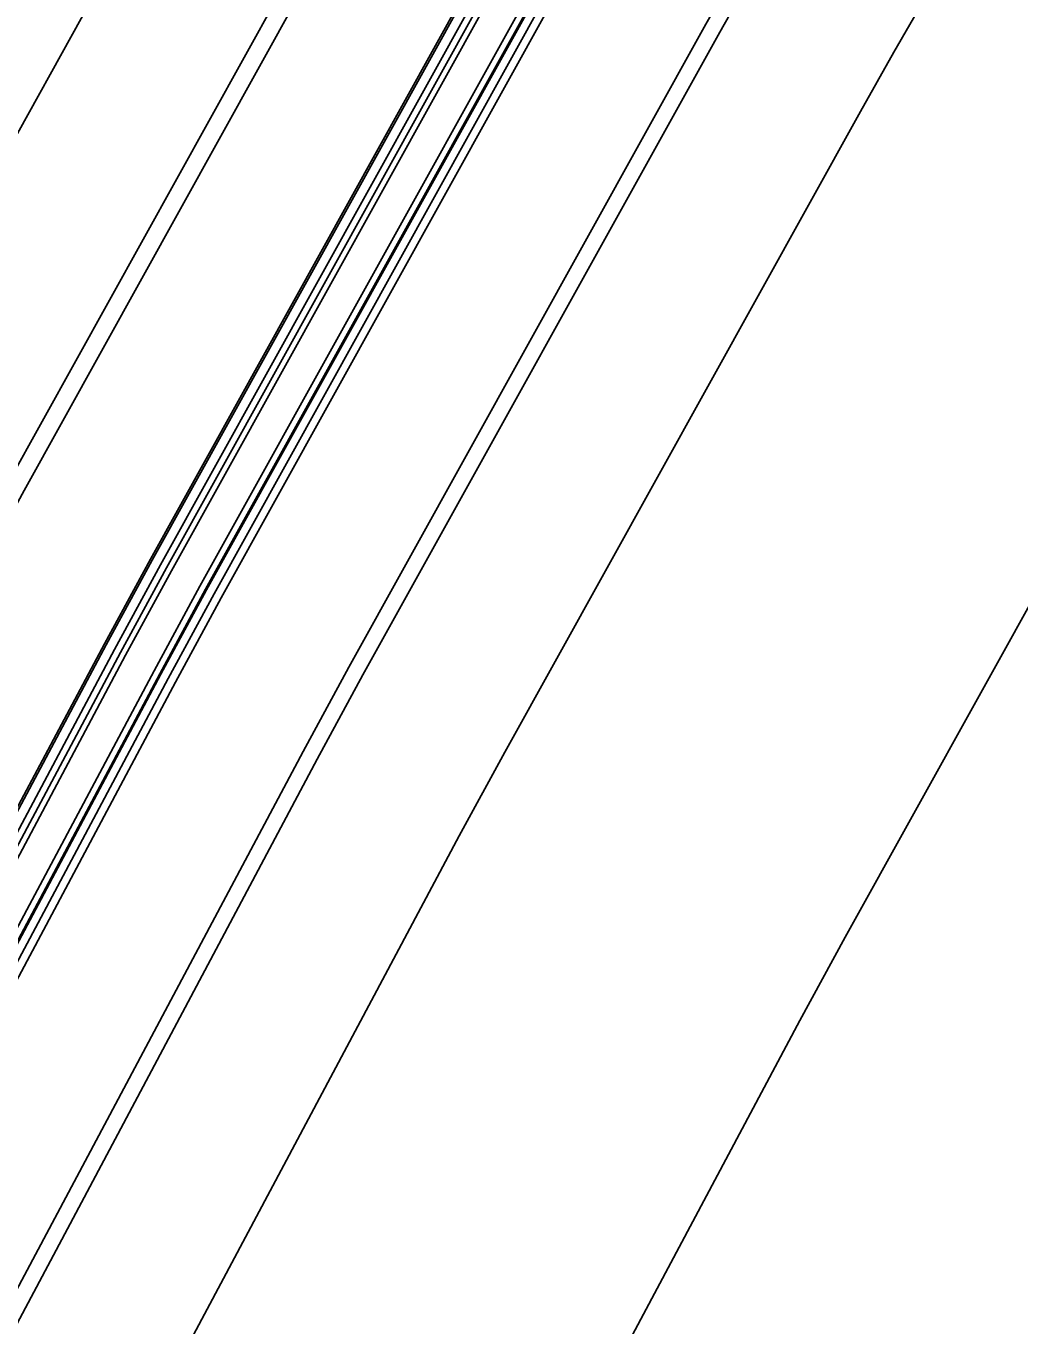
# Model space of a CAD drawing. Extents: x 1797478 to 1808916, y 246529 to 250952.
# Drawn here: x 1798161.58 to 1798192.36, y 250408.5 to 250448.78 of the extents above; entities that cross this region are included whole.
import ezdxf

# ---------------------------------------------------------------- set-up
doc = ezdxf.new("R2010")
doc.units = 0
for name, color, linetype in [('1', 7, 'Continuous'), ('DRAINAGE', 7, 'Continuous'), ('EDPV-LINE', 7, 'Continuous'), ('SHDR-UPAV', 7, 'Continuous')]:
    doc.layers.add(name, color=color, linetype=linetype)

msp = doc.modelspace()

# ---------------------------------------------------------------- linework, layer by layer
for points in [[(1798053.167, 250077.587), (1798059.342, 250101.406), (1798065.919, 250125.118), (1798072.896, 250148.715), (1798080.27, 250172.191), (1798088.039, 250195.54), (1798096.202, 250218.753), (1798104.756, 250241.826), (1798113.698, 250264.75), (1798123.026, 250287.521), (1798132.738, 250310.13), (1798142.83, 250332.572), (1798153.299, 250354.841), (1798164.144, 250376.93), (1798175.36, 250398.832), (1798185.544, 250417.964), (1798186.944, 250420.541), (1798197.866, 250440.236), (1798198.893, 250442.052), (1798211.204, 250463.358), (1798221.269, 250480.183), (1798223.873, 250484.453), (1798236.896, 250505.331)], [(1798053.167, 250077.587), (1798059.342, 250101.406), (1798065.919, 250125.118), (1798072.896, 250148.715), (1798080.27, 250172.191), (1798088.039, 250195.54), (1798096.202, 250218.753), (1798104.756, 250241.826), (1798113.698, 250264.75), (1798123.026, 250287.521), (1798132.738, 250310.13), (1798142.83, 250332.572), (1798153.299, 250354.841), (1798164.144, 250376.93), (1798175.36, 250398.832), (1798185.544, 250417.964), (1798186.944, 250420.541), (1798197.866, 250440.236), (1798198.893, 250442.052), (1798211.204, 250463.358), (1798221.269, 250480.183), (1798223.873, 250484.453), (1798236.896, 250505.331)], [(1798053.167, 250077.587), (1798059.342, 250101.406), (1798065.919, 250125.118), (1798072.896, 250148.715), (1798080.27, 250172.191), (1798088.039, 250195.54), (1798096.202, 250218.753), (1798104.756, 250241.826), (1798113.698, 250264.75), (1798123.026, 250287.521), (1798132.738, 250310.13), (1798142.83, 250332.572), (1798153.299, 250354.841), (1798164.144, 250376.93), (1798175.36, 250398.832), (1798185.544, 250417.964), (1798186.944, 250420.541), (1798197.866, 250440.236), (1798198.893, 250442.052), (1798211.204, 250463.358), (1798221.269, 250480.183), (1798223.873, 250484.453), (1798236.896, 250505.331)], [(1798053.167, 250077.587), (1798059.342, 250101.406), (1798065.919, 250125.118), (1798072.896, 250148.715), (1798080.27, 250172.191), (1798088.039, 250195.54), (1798096.202, 250218.753), (1798104.756, 250241.826), (1798113.698, 250264.75), (1798123.026, 250287.521), (1798132.738, 250310.13), (1798142.83, 250332.572), (1798153.299, 250354.841), (1798164.144, 250376.93), (1798175.36, 250398.832), (1798185.544, 250417.964), (1798186.944, 250420.541), (1798197.866, 250440.236), (1798198.893, 250442.052), (1798211.204, 250463.358), (1798221.269, 250480.183), (1798223.873, 250484.453), (1798236.896, 250505.331)], [(1798019.699, 250085.963), (1798026.021, 250110.346), (1798032.753, 250134.62), (1798039.895, 250158.776), (1798047.444, 250182.808), (1798055.397, 250206.709), (1798063.753, 250230.472), (1798072.51, 250254.091), (1798081.664, 250277.559), (1798091.213, 250300.868), (1798101.154, 250324.013), (1798111.485, 250346.987), (1798122.203, 250369.783), (1798133.304, 250392.395), (1798144.786, 250414.816), (1798155.211, 250434.401), (1798156.644, 250437.039), (1798167.825, 250457.201), (1798168.876, 250459.06), (1798181.479, 250480.87), (1798191.782, 250498.094)], [(1798019.699, 250085.963), (1798026.021, 250110.346), (1798032.753, 250134.62), (1798039.895, 250158.776), (1798047.444, 250182.808), (1798055.397, 250206.709), (1798063.753, 250230.472), (1798072.51, 250254.091), (1798081.664, 250277.559), (1798091.213, 250300.868), (1798101.154, 250324.013), (1798111.485, 250346.987), (1798122.203, 250369.783), (1798133.304, 250392.395), (1798144.786, 250414.816), (1798155.211, 250434.401), (1798156.644, 250437.039), (1798167.825, 250457.201), (1798168.876, 250459.06), (1798181.479, 250480.87), (1798191.782, 250498.094)], [(1798019.699, 250085.963), (1798026.021, 250110.346), (1798032.753, 250134.62), (1798039.895, 250158.776), (1798047.444, 250182.808), (1798055.397, 250206.709), (1798063.753, 250230.472), (1798072.51, 250254.091), (1798081.664, 250277.559), (1798091.213, 250300.868), (1798101.154, 250324.013), (1798111.485, 250346.987), (1798122.203, 250369.783), (1798133.304, 250392.395), (1798144.786, 250414.816), (1798155.211, 250434.401), (1798156.644, 250437.039), (1798167.825, 250457.201), (1798168.876, 250459.06), (1798181.479, 250480.87), (1798191.782, 250498.094)], [(1798019.699, 250085.963), (1798026.021, 250110.346), (1798032.753, 250134.62), (1798039.895, 250158.776), (1798047.444, 250182.808), (1798055.397, 250206.709), (1798063.753, 250230.472), (1798072.51, 250254.091), (1798081.664, 250277.559), (1798091.213, 250300.868), (1798101.154, 250324.013), (1798111.485, 250346.987), (1798122.203, 250369.783), (1798133.304, 250392.395), (1798144.786, 250414.816), (1798155.211, 250434.401), (1798156.644, 250437.039), (1798167.825, 250457.201), (1798168.876, 250459.06), (1798181.479, 250480.87), (1798191.782, 250498.094)], [(1798024.549, 250084.749), (1798030.85, 250109.051), (1798037.56, 250133.243), (1798044.678, 250157.318), (1798052.201, 250181.269), (1798060.128, 250205.09), (1798068.456, 250228.774), (1798077.183, 250252.314), (1798086.307, 250275.702), (1798095.824, 250298.934), (1798105.732, 250322.001), (1798116.028, 250344.898), (1798126.71, 250367.618), (1798137.774, 250390.153), (1798149.217, 250412.499), (1798159.607, 250432.019), (1798161.035, 250434.648), (1798172.178, 250454.742), (1798173.227, 250456.595), (1798185.787, 250478.332), (1798196.056, 250495.498)], [(1798025.079, 250084.616), (1798031.377, 250108.909), (1798038.085, 250133.092), (1798045.2, 250157.159), (1798052.72, 250181.101), (1798060.644, 250204.914), (1798068.969, 250228.589), (1798077.693, 250252.12), (1798086.813, 250275.5), (1798096.327, 250298.723), (1798106.231, 250321.782), (1798116.524, 250344.67), (1798127.202, 250367.381), (1798138.261, 250389.909), (1798149.7, 250412.246), (1798160.087, 250431.759), (1798161.515, 250434.388), (1798172.653, 250454.474), (1798173.701, 250456.326), (1798186.257, 250478.055), (1798196.522, 250495.215)], [(1798036.675, 250081.714), (1798042.923, 250105.812), (1798049.577, 250129.8), (1798056.635, 250153.673), (1798064.095, 250177.423), (1798071.955, 250201.043), (1798080.213, 250224.528), (1798088.867, 250247.87), (1798097.913, 250271.062), (1798107.35, 250294.098), (1798117.175, 250316.971), (1798127.385, 250339.675), (1798137.977, 250362.204), (1798148.947, 250384.55), (1798160.294, 250406.708), (1798170.597, 250426.063), (1798172.013, 250428.671), (1798183.063, 250448.595), (1798184.102, 250450.433), (1798196.557, 250471.987), (1798206.739, 250489.009), (1798209.374, 250493.329)], [(1798029.46, 250083.52), (1798035.739, 250107.739), (1798042.426, 250131.849), (1798049.52, 250155.842), (1798057.018, 250179.712), (1798064.917, 250203.451), (1798073.217, 250227.054), (1798081.914, 250250.514), (1798091.007, 250273.823), (1798100.491, 250296.975), (1798110.366, 250319.964), (1798120.627, 250342.783), (1798131.272, 250365.425), (1798142.299, 250387.884), (1798153.703, 250410.154), (1798164.058, 250429.607), (1798165.481, 250432.228), (1798176.586, 250452.253), (1798177.631, 250454.1), (1798190.148, 250475.763), (1798200.382, 250492.87)], [(1798029.751, 250083.447), (1798036.029, 250107.661), (1798042.715, 250131.766), (1798049.807, 250155.754), (1798057.303, 250179.619), (1798065.201, 250203.354), (1798073.499, 250226.953), (1798082.195, 250250.407), (1798091.285, 250273.712), (1798100.768, 250296.859), (1798110.64, 250319.844), (1798120.9, 250342.658), (1798131.543, 250365.295), (1798142.567, 250387.75), (1798153.968, 250410.015), (1798164.321, 250429.464), (1798165.745, 250432.084), (1798176.847, 250452.105), (1798177.892, 250453.952), (1798190.407, 250475.611), (1798200.639, 250492.715)], [(1798029.95, 250083.397), (1798036.227, 250107.608), (1798042.912, 250131.71), (1798050.003, 250155.694), (1798057.498, 250179.556), (1798065.395, 250203.288), (1798073.692, 250226.883), (1798082.386, 250250.334), (1798091.475, 250273.636), (1798100.957, 250296.78), (1798110.828, 250319.761), (1798121.086, 250342.572), (1798131.727, 250365.207), (1798142.75, 250387.658), (1798154.15, 250409.92), (1798164.501, 250429.367), (1798165.924, 250431.986), (1798177.026, 250452.005), (1798178.07, 250453.851), (1798190.583, 250475.507), (1798200.814, 250492.608)], [(1798030.127, 250083.353), (1798036.404, 250107.561), (1798043.088, 250131.659), (1798050.178, 250155.641), (1798057.672, 250179.5), (1798065.568, 250203.229), (1798073.864, 250226.821), (1798082.558, 250250.269), (1798091.646, 250273.568), (1798101.126, 250296.709), (1798110.996, 250319.687), (1798121.252, 250342.496), (1798131.892, 250365.127), (1798142.914, 250387.576), (1798154.312, 250409.835), (1798164.662, 250429.279), (1798166.085, 250431.899), (1798177.185, 250451.915), (1798178.229, 250453.76), (1798190.741, 250475.414), (1798200.97, 250492.513)], [(1798031.098, 250083.11), (1798037.369, 250107.302), (1798044.049, 250131.384), (1798051.134, 250155.349), (1798058.624, 250179.192), (1798066.515, 250202.905), (1798074.805, 250226.481), (1798083.492, 250249.914), (1798092.574, 250273.196), (1798102.048, 250296.322), (1798111.911, 250319.285), (1798122.161, 250342.078), (1798132.794, 250364.694), (1798143.807, 250387.128), (1798155.198, 250409.372), (1798165.542, 250428.803), (1798166.964, 250431.421), (1798178.056, 250451.423), (1798179.099, 250453.267), (1798191.603, 250474.906), (1798201.825, 250491.994)], [(1798031.292, 250083.062), (1798037.563, 250107.25), (1798044.241, 250131.329), (1798051.326, 250155.291), (1798058.814, 250179.131), (1798066.704, 250202.84), (1798074.993, 250226.413), (1798083.679, 250249.843), (1798092.76, 250273.122), (1798102.232, 250296.245), (1798112.094, 250319.205), (1798122.342, 250341.994), (1798132.974, 250364.607), (1798143.986, 250387.038), (1798155.376, 250409.279), (1798165.717, 250428.708), (1798167.139, 250431.325), (1798178.23, 250451.324), (1798179.273, 250453.169), (1798191.775, 250474.805), (1798201.996, 250491.89)], [(1798031.326, 250083.053), (1798037.597, 250107.241), (1798044.275, 250131.319), (1798051.36, 250155.281), (1798058.848, 250179.12), (1798066.737, 250202.829), (1798075.026, 250226.401), (1798083.712, 250249.83), (1798092.793, 250273.109), (1798102.265, 250296.231), (1798112.127, 250319.19), (1798122.375, 250341.979), (1798133.006, 250364.592), (1798144.018, 250387.022), (1798155.407, 250409.263), (1798165.749, 250428.691), (1798167.17, 250431.308), (1798178.261, 250451.307), (1798179.304, 250453.151), (1798191.806, 250474.787), (1798202.026, 250491.872)], [(1798031.583, 250082.989), (1798037.852, 250107.172), (1798044.53, 250131.246), (1798051.613, 250155.204), (1798059.099, 250179.038), (1798066.988, 250202.743), (1798075.275, 250226.311), (1798083.96, 250249.736), (1798093.038, 250273.011), (1798102.509, 250296.129), (1798112.369, 250319.084), (1798122.615, 250341.869), (1798133.245, 250364.478), (1798144.254, 250386.903), (1798155.642, 250409.14), (1798165.981, 250428.565), (1798167.403, 250431.181), (1798178.491, 250451.177), (1798179.534, 250453.021), (1798192.033, 250474.652), (1798202.252, 250491.734)], [(1798041.526, 250080.5), (1798047.752, 250104.516), (1798054.383, 250128.423), (1798061.417, 250152.215), (1798068.852, 250175.884), (1798076.686, 250199.425), (1798084.916, 250222.829), (1798093.54, 250246.092), (1798102.556, 250269.205), (1798111.961, 250292.163), (1798121.752, 250314.959), (1798131.927, 250337.586), (1798142.483, 250360.038), (1798153.417, 250382.309), (1798164.725, 250404.391), (1798174.993, 250423.681), (1798176.405, 250426.28), (1798187.417, 250446.137), (1798188.452, 250447.968), (1798200.865, 250469.45), (1798211.013, 250486.413), (1798213.638, 250490.718)], [(1798041.526, 250080.5), (1798047.752, 250104.516), (1798054.383, 250128.423), (1798061.417, 250152.215), (1798068.852, 250175.884), (1798076.686, 250199.425), (1798084.916, 250222.829), (1798093.54, 250246.092), (1798102.556, 250269.205), (1798111.961, 250292.163), (1798121.752, 250314.959), (1798131.927, 250337.586), (1798142.483, 250360.038), (1798153.417, 250382.309), (1798164.725, 250404.391), (1798174.993, 250423.681), (1798176.405, 250426.28), (1798187.417, 250446.137), (1798188.452, 250447.968), (1798200.865, 250469.45), (1798211.013, 250486.413), (1798213.638, 250490.718)], [(1798041.526, 250080.5), (1798047.752, 250104.516), (1798054.383, 250128.423), (1798061.417, 250152.215), (1798068.852, 250175.884), (1798076.686, 250199.425), (1798084.916, 250222.829), (1798093.54, 250246.092), (1798102.556, 250269.205), (1798111.961, 250292.163), (1798121.752, 250314.959), (1798131.927, 250337.586), (1798142.483, 250360.038), (1798153.417, 250382.309), (1798164.725, 250404.391), (1798174.993, 250423.681), (1798176.405, 250426.28), (1798187.417, 250446.137), (1798188.452, 250447.968), (1798200.865, 250469.45), (1798211.013, 250486.413), (1798213.638, 250490.718)], [(1798041.526, 250080.5), (1798047.752, 250104.516), (1798054.383, 250128.423), (1798061.417, 250152.215), (1798068.852, 250175.884), (1798076.686, 250199.425), (1798084.916, 250222.829), (1798093.54, 250246.092), (1798102.556, 250269.205), (1798111.961, 250292.163), (1798121.752, 250314.959), (1798131.927, 250337.586), (1798142.483, 250360.038), (1798153.417, 250382.309), (1798164.725, 250404.391), (1798174.993, 250423.681), (1798176.405, 250426.28), (1798187.417, 250446.137), (1798188.452, 250447.968), (1798200.865, 250469.45), (1798211.013, 250486.413), (1798213.638, 250490.718)], [(1798041.526, 250080.5), (1798047.752, 250104.516), (1798054.383, 250128.423), (1798061.417, 250152.215), (1798068.852, 250175.884), (1798076.686, 250199.425), (1798084.916, 250222.829), (1798093.54, 250246.092), (1798102.556, 250269.205), (1798111.961, 250292.163), (1798121.752, 250314.959), (1798131.927, 250337.586), (1798142.483, 250360.038), (1798153.417, 250382.309), (1798164.725, 250404.391), (1798174.993, 250423.681), (1798176.405, 250426.28), (1798187.417, 250446.137), (1798188.452, 250447.968), (1798200.865, 250469.45), (1798211.013, 250486.413), (1798213.638, 250490.718)], [(1798036.196, 250081.834), (1798042.445, 250105.94), (1798049.101, 250129.936), (1798056.162, 250153.817), (1798063.624, 250177.575), (1798071.487, 250201.203), (1798079.748, 250224.696), (1798088.404, 250248.045), (1798097.454, 250271.245), (1798106.894, 250294.289), (1798116.722, 250317.17), (1798126.936, 250339.882), (1798137.531, 250362.418), (1798148.505, 250384.772), (1798159.856, 250406.937), (1798170.162, 250426.299), (1798171.579, 250428.907), (1798182.632, 250448.839), (1798183.672, 250450.677), (1798196.131, 250472.238), (1798206.317, 250489.266)]]:
    msp.add_lwpolyline(points)
at = {"layer": '1'}
msp.add_lwpolyline([(1798053.167, 250077.587), (1798059.342, 250101.406), (1798065.919, 250125.118), (1798072.896, 250148.715), (1798080.27, 250172.191), (1798088.039, 250195.54), (1798096.202, 250218.753), (1798104.756, 250241.826), (1798113.698, 250264.75), (1798123.026, 250287.521), (1798132.738, 250310.13), (1798142.83, 250332.572), (1798153.299, 250354.841), (1798164.144, 250376.93), (1798175.36, 250398.832), (1798185.544, 250417.964), (1798186.944, 250420.541), (1798197.866, 250440.236), (1798198.893, 250442.052), (1798211.204, 250463.358), (1798221.269, 250480.183), (1798223.873, 250484.453), (1798236.896, 250505.331)], dxfattribs=at)
at = {"layer": 'DRAINAGE'}
for points in [[(1798029.46, 250083.52), (1798035.739, 250107.739), (1798042.426, 250131.849), (1798049.52, 250155.842), (1798057.018, 250179.712), (1798064.917, 250203.451), (1798073.217, 250227.054), (1798081.914, 250250.514), (1798091.007, 250273.823), (1798100.491, 250296.975), (1798110.366, 250319.964), (1798120.627, 250342.783), (1798131.272, 250365.425), (1798142.299, 250387.884), (1798153.703, 250410.154), (1798164.058, 250429.607), (1798165.481, 250432.228), (1798176.586, 250452.253), (1798177.631, 250454.1), (1798190.148, 250475.763), (1798200.382, 250492.87)], [(1798031.583, 250082.989), (1798037.852, 250107.172), (1798044.53, 250131.246), (1798051.613, 250155.204), (1798059.099, 250179.038), (1798066.988, 250202.743), (1798075.275, 250226.311), (1798083.96, 250249.736), (1798093.038, 250273.011), (1798102.509, 250296.129), (1798112.369, 250319.084), (1798122.615, 250341.869), (1798133.245, 250364.478), (1798144.254, 250386.903), (1798155.642, 250409.14), (1798165.981, 250428.565), (1798167.403, 250431.181), (1798178.491, 250451.177), (1798179.534, 250453.021), (1798192.033, 250474.652), (1798202.252, 250491.734)]]:
    msp.add_lwpolyline(points, dxfattribs=at)
at = {"layer": 'EDPV-LINE'}
for points in [[(1798019.699, 250085.963), (1798026.021, 250110.346), (1798032.753, 250134.62), (1798039.895, 250158.776), (1798047.444, 250182.808), (1798055.397, 250206.709), (1798063.753, 250230.472), (1798072.51, 250254.091), (1798081.664, 250277.559), (1798091.213, 250300.868), (1798101.154, 250324.013), (1798111.485, 250346.987), (1798122.203, 250369.783), (1798133.304, 250392.395), (1798144.786, 250414.816), (1798155.211, 250434.401), (1798156.644, 250437.039), (1798167.825, 250457.201), (1798168.876, 250459.06), (1798181.479, 250480.87), (1798191.782, 250498.094)], [(1798019.699, 250085.963), (1798026.021, 250110.346), (1798032.753, 250134.62), (1798039.895, 250158.776), (1798047.444, 250182.808), (1798055.397, 250206.709), (1798063.753, 250230.472), (1798072.51, 250254.091), (1798081.664, 250277.559), (1798091.213, 250300.868), (1798101.154, 250324.013), (1798111.485, 250346.987), (1798122.203, 250369.783), (1798133.304, 250392.395), (1798144.786, 250414.816), (1798155.211, 250434.401), (1798156.644, 250437.039), (1798167.825, 250457.201), (1798168.876, 250459.06), (1798181.479, 250480.87), (1798191.782, 250498.094)], [(1798029.46, 250083.52), (1798035.739, 250107.739), (1798042.426, 250131.849), (1798049.52, 250155.842), (1798057.018, 250179.712), (1798064.917, 250203.451), (1798073.217, 250227.054), (1798081.914, 250250.514), (1798091.007, 250273.823), (1798100.491, 250296.975), (1798110.366, 250319.964), (1798120.627, 250342.783), (1798131.272, 250365.425), (1798142.299, 250387.884), (1798153.703, 250410.154), (1798164.058, 250429.607), (1798165.481, 250432.228), (1798176.586, 250452.253), (1798177.631, 250454.1), (1798190.148, 250475.763), (1798200.382, 250492.87)], [(1798031.583, 250082.989), (1798037.852, 250107.172), (1798044.53, 250131.246), (1798051.613, 250155.204), (1798059.099, 250179.038), (1798066.988, 250202.743), (1798075.275, 250226.311), (1798083.96, 250249.736), (1798093.038, 250273.011), (1798102.509, 250296.129), (1798112.369, 250319.084), (1798122.615, 250341.869), (1798133.245, 250364.478), (1798144.254, 250386.903), (1798155.642, 250409.14), (1798165.981, 250428.565), (1798167.403, 250431.181), (1798178.491, 250451.177), (1798179.534, 250453.021), (1798192.033, 250474.652), (1798202.252, 250491.734)], [(1798041.526, 250080.5), (1798047.752, 250104.516), (1798054.383, 250128.423), (1798061.417, 250152.215), (1798068.852, 250175.884), (1798076.686, 250199.425), (1798084.916, 250222.829), (1798093.54, 250246.092), (1798102.556, 250269.205), (1798111.961, 250292.163), (1798121.752, 250314.959), (1798131.927, 250337.586), (1798142.483, 250360.038), (1798153.417, 250382.309), (1798164.725, 250404.391), (1798174.993, 250423.681), (1798176.405, 250426.28), (1798187.417, 250446.137), (1798188.452, 250447.968), (1798200.865, 250469.45), (1798211.013, 250486.413), (1798213.638, 250490.718)]]:
    msp.add_lwpolyline(points, dxfattribs=at)
at = {"layer": 'SHDR-UPAV'}
for points in [[(1798029.4, 250083.535), (1798035.679, 250107.755), (1798042.367, 250131.866), (1798049.46, 250155.86), (1798056.959, 250179.731), (1798064.859, 250203.472), (1798073.159, 250227.076), (1798081.857, 250250.536), (1798090.949, 250273.846), (1798100.434, 250296.999), (1798110.309, 250319.989), (1798120.571, 250342.809), (1798131.216, 250365.452), (1798142.243, 250387.912), (1798153.648, 250410.183), (1798164.003, 250429.637), (1798165.427, 250432.257), (1798176.532, 250452.283), (1798177.577, 250454.13), (1798190.095, 250475.794), (1798200.329, 250492.902)], [(1798029.4, 250083.535), (1798035.679, 250107.755), (1798042.367, 250131.866), (1798049.46, 250155.86), (1798056.959, 250179.731), (1798064.859, 250203.472), (1798073.159, 250227.076), (1798081.857, 250250.536), (1798090.949, 250273.846), (1798100.434, 250296.999), (1798110.309, 250319.989), (1798120.571, 250342.809), (1798131.216, 250365.452), (1798142.243, 250387.912), (1798153.648, 250410.183), (1798164.003, 250429.637), (1798165.427, 250432.257), (1798176.532, 250452.283), (1798177.577, 250454.13), (1798190.095, 250475.794), (1798200.329, 250492.902)], [(1798031.825, 250082.928), (1798038.094, 250107.107), (1798044.77, 250131.177), (1798051.852, 250155.131), (1798059.337, 250178.961), (1798067.224, 250202.662), (1798075.51, 250226.226), (1798084.193, 250249.647), (1798093.27, 250272.918), (1798102.74, 250296.032), (1798112.598, 250318.983), (1798122.842, 250341.764), (1798133.47, 250364.369), (1798144.478, 250386.791), (1798155.863, 250409.024), (1798166.201, 250428.446), (1798167.622, 250431.062), (1798178.709, 250451.054), (1798179.752, 250452.898), (1798192.249, 250474.525), (1798202.466, 250491.605)], [(1798031.825, 250082.928), (1798038.094, 250107.107), (1798044.77, 250131.177), (1798051.852, 250155.131), (1798059.337, 250178.961), (1798067.224, 250202.662), (1798075.51, 250226.226), (1798084.193, 250249.647), (1798093.27, 250272.918), (1798102.74, 250296.032), (1798112.598, 250318.983), (1798122.842, 250341.764), (1798133.47, 250364.369), (1798144.478, 250386.791), (1798155.863, 250409.024), (1798166.201, 250428.446), (1798167.622, 250431.062), (1798178.709, 250451.054), (1798179.752, 250452.898), (1798192.249, 250474.525), (1798202.466, 250491.605)]]:
    msp.add_lwpolyline(points, dxfattribs=at)

doc.saveas('drawing.dxf')
